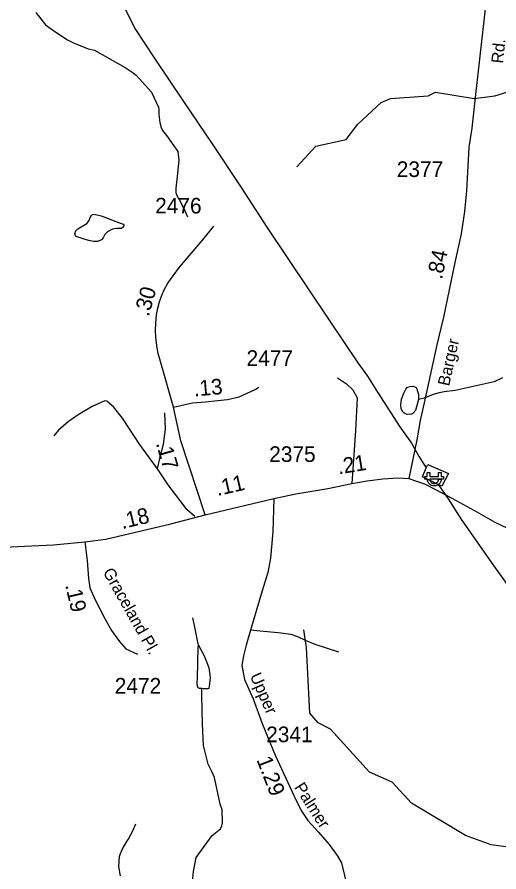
# Model space of a CAD drawing. Extents: x 1473865 to 1648260, y 639067 to 773536.
# Drawn here: x 1584225 to 1588081, y 666140 to 672977 of the extents above; entities that cross this region are included whole.
import ezdxf

# ---------------------------------------------------------------- set-up
doc = ezdxf.new("R2010")
doc.units = 0
for name, color, linetype in [('Exist Hydrographic Creek Single Shore', 7, 'Continuous'), ('Exist Hydrographic Misc Water Feature', 7, 'Continuous'), ('Exist Road Non-System Type 51', 7, 'Continuous'), ('Exist Road Secondary Mileage Hundredths English Label', 7, 'Continuous'), ('Exist Road Secondary Type 51 Attributed', 7, 'Continuous'), ('Exist Road Secondary Type 51 Label', 7, 'Continuous'), ('Exist Road Secondary Type 51 Number Label', 7, 'Continuous'), ('Exist Utilities Electrical Power Substation CELL', 7, 'Continuous'), ('Exist Utilities Electrical Transmission Line', 7, 'Continuous')]:
    doc.layers.add(name, color=color, linetype=linetype)

msp = doc.modelspace()

# ---------------------------------------------------------------- linework, layer by layer
at = {"layer": 'Exist Hydrographic Creek Single Shore'}
msp.add_lwpolyline([(1586464.7, 671780.1), (1586616.6, 671944.4), (1586859.6, 671998.6), (1586952.6, 672121.4), (1587138.7, 672294.9), (1587214.7, 672326.3), (1587514.7, 672346.4), (1587573.7, 672378), (1587881.7, 672325.8), (1588048.7, 672348.8), (1588282.7, 672419.5)], dxfattribs=at)
at = {"layer": 'Exist Hydrographic Misc Water Feature'}
msp.add_line((1585676.8, 667954.7), (1585675.2, 667964.2), dxfattribs=at)
for points in [[(1584373.5, 673015), (1584452.4, 672916), (1584470.3, 672901.8), (1584533.8, 672857.1), (1584629.2, 672796), (1584676.8, 672771.4), (1584792.8, 672723.4), (1584844.3, 672713.4), (1585090.8, 672574.6), (1585146.5, 672537.9), (1585178.2, 672511.6), (1585201.9, 672487.3), (1585300.7, 672376.1), (1585320.3, 672335.9), (1585355.5, 672257.5), (1585359.3, 672239.4), (1585358.7, 672199.4), (1585366.1, 672135.4), (1585377.6, 672095.2), (1585389.4, 672071.1), (1585421, 672030.7), (1585511.5, 671901.6), (1585518.8, 671833.5), (1585507.3, 671701.7), (1585496.3, 671607.8), (1585494.1, 671589.8), (1585495.9, 671573.8), (1585503.6, 671549.7), (1585515.4, 671525.5), (1585523.3, 671517.5), (1585550.7, 671461.1), (1585566.4, 671428.9), (1585589.8, 671380.7)], [(1584687.9, 671246.1), (1584694.2, 671267.1), (1584710.4, 671282.9), (1584782.9, 671326.1), (1584801.2, 671349.9), (1584809.4, 671373.8), (1584819.7, 671389.6), (1584827.7, 671397.6), (1584841.7, 671401.4), (1584897.7, 671388.8), (1584961.4, 671364), (1584993.2, 671351.6), (1585072.9, 671320.7), (1585078.9, 671312.6), (1585076.7, 671298.6), (1585060.6, 671286.8), (1585020.5, 671285.3), (1584988.4, 671279.7), (1584948.2, 671260.1), (1584927.9, 671238.4), (1584913.7, 671212.5), (1584899.5, 671196.7), (1584867.3, 671183.1), (1584835.4, 671183.5), (1584799.4, 671189.9), (1584769.5, 671198.2), (1584697.8, 671223.1), (1584691.8, 671227.1), (1584687.9, 671246.1)], [(1588108.5, 670091.2), (1588044.1, 670060), (1587731.2, 669989.6), (1587643, 669980.6), (1587602.9, 669973.1), (1587554.8, 669959.6), (1587482.5, 669928.5), (1587436.9, 669917.7)], [(1587436.9, 669917.7), (1587413.3, 669831.3), (1587393.1, 669807.6), (1587385, 669801.6), (1587348.9, 669798.1), (1587331, 669804.3), (1587317.1, 669814.4), (1587311.2, 669820.5), (1587299.5, 669844.6), (1587295.8, 669872.7), (1587300.3, 669920.6), (1587318.8, 669968.4), (1587335.1, 670000.2), (1587349.4, 670016), (1587369.5, 670023.8), (1587395.4, 670025.5), (1587419.3, 670013.2), (1587425.3, 670003.2), (1587436.7, 669959), (1587436.9, 669917.7)], [(1585675.2, 667964.2), (1585656.9, 668043.6), (1585641.7, 668123.8), (1585630.2, 668172)], [(1588310.6, 666317), (1588019.6, 666355.7), (1587812.6, 666432), (1587382.6, 666690.2), (1587226.6, 666857.5), (1587044.6, 666936.7), (1586732.6, 667281.1), (1586633.6, 667332.3), (1586567.6, 667409.2), (1586541.6, 667934.9), (1586519.6, 668076.4)], [(1585704.1, 667605.5), (1585700.4, 667605.8), (1585685.2, 667608), (1585680.4, 667608.8), (1585674.2, 667610.9), (1585668.2, 667626.2), (1585667.6, 667631.6), (1585667.1, 667648.9), (1585667.7, 667691.6), (1585672.8, 667933.9), (1585676.8, 667954.7)], [(1585676.8, 667954.7), (1585720.9, 667867.9), (1585749, 667802.1), (1585758.2, 667771.7), (1585767.8, 667715.8), (1585768.4, 667706.8), (1585769, 667697.2), (1585768.6, 667671), (1585762.6, 667623.5), (1585760.3, 667612.5), (1585758.9, 667607), (1585754.1, 667604.4), (1585714.1, 667604.9), (1585704.1, 667605.5)], [(1585628.9, 666063.8), (1585635.8, 666143.7), (1585657, 666255.5), (1585785.1, 666430), (1585851.7, 666485.2), (1585863.9, 666509.1), (1585868.2, 666533), (1585865.3, 666637.1), (1585850.2, 666682.4), (1585804.1, 666893.8), (1585784.7, 666942.1), (1585753.4, 667002.4), (1585717, 667150.2), (1585708.9, 667322.9), (1585703.3, 667545.1), (1585704.1, 667605.5)], [(1585051.2, 666108.5), (1585040, 666182.6), (1585044.9, 666262.6), (1585051.2, 666286.6), (1585065.5, 666318.4), (1585102.2, 666382), (1585114.4, 666397.8), (1585151.2, 666469.4), (1585175.8, 666525.1)]]:
    msp.add_lwpolyline(points, dxfattribs=at)
at = {"layer": 'Exist Road Non-System Type 51'}
for points in [[(1586790.5, 670092.4), (1586861.7, 670043.4), (1586913.2, 669996.5), (1586946.1, 669932), (1586932, 669670.2), (1586903.9, 669247.7)], [(1585348.9, 669364.8), (1585203.8, 669561.2), (1585069, 669769.4), (1584996.4, 669860.5), (1584942.1, 669906.3), (1584926.5, 669907.6), (1584826.3, 669863.2), (1584713.4, 669797), (1584634.4, 669740.2), (1584557.4, 669673.3), (1584518.7, 669628.1)], [(1585348.9, 669364.8), (1585372.5, 669470.6), (1585395.9, 669560.1), (1585411.7, 669680.1), (1585407.8, 669812)], [(1585647, 668981.8), (1585587.2, 669036.1), (1585433, 669235.4), (1585348.9, 669364.8)], [(1586801, 667897.4), (1586611.7, 667958.4), (1586532.1, 667989.7), (1586470.7, 668020.7), (1586418.8, 668037.4), (1586313.1, 668053.1), (1586169.3, 668065.4), (1586094.2, 668072.5)]]:
    msp.add_lwpolyline(points, dxfattribs=at)
at = {"layer": 'Exist Road Secondary Type 51 Attributed'}
for points in [[(1588022.6, 673695.7), (1588021.1, 673610.9), (1588006.1, 673399.9), (1587984.5, 673164.2), (1587887.2, 672311.4), (1587863.9, 672087.7), (1587839.5, 671937.9), (1587822.2, 671588.1), (1587805.6, 671422.4), (1587778.8, 671242.6), (1587727.3, 671013.4), (1587636.5, 670576.8), (1587583.2, 670355.6), (1587488.2, 669914.9), (1587449.7, 669749.4), (1587423.4, 669595.8), (1587360.1, 669285.9)], [(1585475.4, 669858.2), (1585373.7, 670223.8), (1585355.1, 670287.6), (1585344.8, 670332.9), (1585339.9, 670372.7), (1585335.9, 670419.6), (1585332.9, 670470.5), (1585334.9, 670530.4), (1585340.9, 670596.3), (1585349.9, 670650.2), (1585363.9, 670700.1), (1585383.9, 670752.1), (1585402.1, 670796), (1585432, 670849.9), (1585473, 670908.8), (1585524, 670976.7), (1585710.3, 671196.3), (1585800.2, 671306.1)], [(1585475.4, 669858.2), (1585629.5, 669892.4), (1585732.2, 669900.9), (1585830.6, 669909.5), (1585907.7, 669918), (1586001.8, 669939.4), (1586130.2, 669999.3), (1586160.2, 670016.4)], [(1585728.9, 668994.7), (1585535.4, 669588.7), (1585475.4, 669858.2)], [(1586278.5, 669125.7), (1586454.4, 669162.8), (1586711.2, 669206.8), (1586903.9, 669247.7), (1587026.1, 669267.9), (1587152.5, 669283.9), (1587271.6, 669291.1), (1587360.1, 669285.9)], [(1587360.1, 669285.9), (1587420.3, 669265.7), (1587486.1, 669242.6), (1587578, 669195), (1587703.1, 669129.1), (1587880.9, 669034.2), (1588048, 668938.1), (1588200.8, 668865.8), (1588314.9, 668821.8), (1588432, 668796.1), (1588624.3, 668774.1), (1589404.9, 668726.2), (1589638.7, 668710.7)], [(1585728.9, 668994.7), (1586278.5, 669125.7)], [(1586278.5, 669125.7), (1586271.7, 668859.4), (1586253.5, 668649.3), (1586231.6, 668535.7), (1586185.4, 668389.3), (1586094.2, 668072.5), (1586058.4, 667952.9), (1586037.6, 667866.9), (1586023, 667789.6), (1586044.4, 667678), (1586112.9, 667524.1), (1586185.3, 667326.6), (1586289.9, 667074), (1586443.5, 666746), (1586499.3, 666631.7), (1586551, 666550.6), (1586636.8, 666457.4), (1586723.1, 666360.2), (1586785.6, 666271.8), (1586820.9, 666212.4), (1586854.8, 666065.8)], [(1584767.2, 668780.2), (1584936.3, 668800), (1585456.4, 668924), (1585728.9, 668994.7)], [(1581997.4, 668770.9), (1582621.6, 668731.7), (1583039.7, 668711.8), (1583271.1, 668709.2), (1583798.2, 668722.4), (1584284.9, 668744.8), (1584517.2, 668755.1), (1584767.2, 668780.2)], [(1584767.2, 668780.2), (1584786.7, 668630.7), (1584797.5, 668487.7), (1584806.2, 668411.9), (1584851.7, 668310), (1584929.6, 668160.5), (1584981.6, 668071.7), (1585044.4, 667982.9), (1585096.4, 667924.4), (1585187.4, 667881)]]:
    msp.add_lwpolyline(points, dxfattribs=at)
at = {"layer": 'Exist Utilities Electrical Power Substation CELL'}
msp.add_lwpolyline([(1587487.8, 669301.9), (1587507.4, 669301.9), (1587507.4, 669334.1), (1587527.2, 669334.1), (1587527.2, 669301.9), (1587598, 669301.9), (1587598, 669334.1), (1587617.8, 669334.1), (1587617.8, 669301.9), (1587637.4, 669301.9), (1587637.4, 669282.5), (1587617.8, 669282.5), (1587598, 669282.5), (1587527.2, 669282.5), (1587527.8, 669276.3), (1587529.1, 669271), (1587531.5, 669265.4), (1587535.2, 669260), (1587539.9, 669255.2), (1587542.5, 669253.2), (1587545.5, 669251.5), (1587549.3, 669249.4), (1587553.5, 669248.1), (1587558.2, 669247.2), (1587561.9, 669246.9), (1587566.1, 669247), (1587570.8, 669247.7), (1587575.1, 669249), (1587578.1, 669250.2), (1587581.4, 669252), (1587584.8, 669254.4), (1587587.9, 669257.1), (1587590.6, 669260.1), (1587592.7, 669263), (1587594, 669265.4), (1587595.5, 669268.1), (1587596.8, 669271.7), (1587597.3, 669273.9), (1587598.1, 669277.6), (1587598.3, 669280.5), (1587598.5, 669282.5), (1587620.1, 669282.5), (1587619.8, 669279.1), (1587619.4, 669276.4), (1587618.9, 669273.1), (1587618.1, 669269.7), (1587617.1, 669266), (1587616, 669262.9), (1587614.7, 669259.7), (1587612.9, 669256.2), (1587610.6, 669252.6), (1587608.1, 669249), (1587605.5, 669245.9), (1587602.8, 669243.2), (1587599.2, 669240), (1587595.4, 669237.1), (1587591.2, 669234.6), (1587586.8, 669232.3), (1587583.5, 669230.9), (1587580.3, 669229.9), (1587577.2, 669229), (1587573.4, 669228.2), (1587569.7, 669227.7), (1587566.2, 669227.4), (1587561.8, 669227.4), (1587558.8, 669227.5), (1587555.4, 669228), (1587551.8, 669228.6), (1587547, 669229.8), (1587542, 669231.6), (1587537.5, 669233.7), (1587534, 669235.7), (1587529.8, 669238.5), (1587526.6, 669241.2), (1587524.7, 669242.8), (1587522.3, 669245.2), (1587520.3, 669247.4), (1587517.6, 669250.7), (1587514.9, 669255), (1587513, 669258.7), (1587511.4, 669262.1), (1587510.3, 669265.2), (1587508.7, 669270.4), (1587507.8, 669274.8), (1587507.4, 669278.6), (1587507.1, 669282.5), (1587487.8, 669282.5)], close=True, dxfattribs=at)
at = {"layer": 'Exist Utilities Electrical Transmission Line'}
for points in [[(1585081, 673060.4), (1585167.1, 672885.3), (1585320.7, 672651.7), (1585557.1, 672301), (1585791.6, 671954.3), (1586018.1, 671613.8), (1586224.8, 671297.4), (1586723.2, 670553.6), (1586951.6, 670211), (1587028.5, 670106.2), (1587109.1, 669977.2), (1587288.4, 669699.2), (1587381, 669568.1), (1587443.8, 669459.4), (1587498.9, 669372.8)], [(1587595.4, 669239.6), (1587470.2, 669301.1), (1587498.9, 669372.8)], [(1587498.9, 669372.8), (1587511.2, 669398.6), (1587678.4, 669326.8), (1587625.4, 669225.4), (1587595.4, 669239.6)], [(1587595.4, 669239.6), (1587674.4, 669124.7), (1587780.6, 668955.5), (1588036.9, 668590.6), (1588287.2, 668241.7), (1588523.6, 667891), (1588760.1, 667550.5), (1588990.6, 667213.7), (1589183.7, 666917.6), (1589376.9, 666645.4), (1589569.8, 666351.2), (1589774.5, 666044.9), (1589908.4, 665837.3), (1589987.1, 665712.4), (1590182.2, 665424.2), (1590341.6, 665186.2), (1590530.9, 664908.1), (1590761.4, 664579.5), (1591023.4, 664188.6), (1591169.2, 663984.7)]]:
    msp.add_lwpolyline(points, dxfattribs=at)

# ---------------------------------------------------------------- texts
at = {"layer": 'Exist Road Secondary Mileage Hundredths English Label'}
for s, rotation, p in [('.84', 78.24347, (1587625.1, 670874.3)), ('.30', 74.34773, (1585278.1, 670576.1)), ('.13', 4.96636, (1585642.6, 669942.6)), ('.17', 285.95567, (1585335.2, 669567.9)), ('.21', 9.35458, (1586798.1, 669318.9)), ('.11', 12.83202, (1585828.9, 669146)), ('.18', 13.40452, (1585066.5, 668881.6)), ('.19', 283.04628, (1584609.1, 668433.3)), ('1.29', 291.30369, (1586139.1, 667037.1))]:
    msp.add_text(s, height=125, rotation=rotation, dxfattribs=at).set_placement(p)
at = {"layer": 'Exist Road Secondary Type 51 Label'}
for s, rotation, p in [('Rd.', 84.04526, (1588113.5, 672603.4)), ('Barger', 77.84193, (1587682.9, 670020.7)), ('Graceland Pl.', 299.43944, (1584908.4, 668538.8)), ('Upper', 293.60616, (1586086.2, 667708.1)), ('Palmer', 302.565, (1586439.3, 666817))]:
    msp.add_text(s, height=95, rotation=rotation, dxfattribs=at).set_placement(p)
at = {"layer": 'Exist Road Secondary Type 51 Number Label'}
for s, p in [('2377', (1587263.6, 671698.4)), ('2476', (1585329.6, 671406.6)), ('2477', (1586061.3, 670187.4)), ('2375', (1586242.6, 669419)), ('2472', (1585006.4, 667566.2)), ('2341', (1586218.3, 667177.3))]:
    msp.add_text(s, height=125, dxfattribs=at).set_placement(p)

doc.saveas('drawing.dxf')
